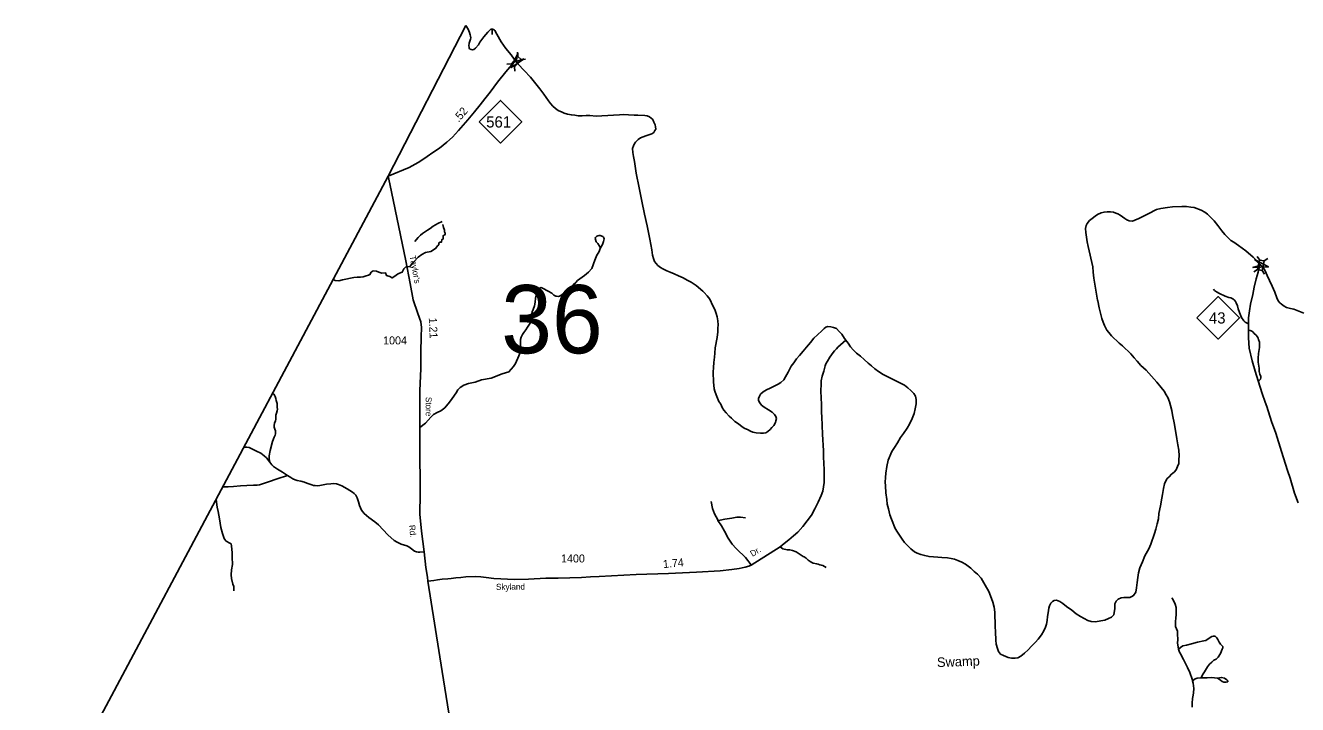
# Model space of a CAD drawing. Extents: x 2220236 to 2384410, y 720751 to 894131.
# Drawn here: x 2286237 to 2306111, y 883523 to 894131 of the extents above; entities that cross this region are included whole.
import ezdxf

# ---------------------------------------------------------------- set-up
doc = ezdxf.new("R2010")
doc.units = 0
doc.layers.add('Default', color=7, linetype='Continuous')

msp = doc.modelspace()

# ---------------------------------------------------------------- linework, layer by layer
at = {"layer": 'Default'}
for p, q in [((2293927, 893645), (2293923, 893714)), ((2293979, 893599), (2294048, 893604)), ((2293758, 893528), (2293827, 893532)), ((2293884, 893417), (2293880, 893486)), ((2305520, 890467), (2305482, 890524)), ((2305587, 890452), (2305645, 890490)), ((2305430, 890281), (2305488, 890319)), ((2305595, 890246), (2305557, 890304))]:
    msp.add_line(p, q, dxfattribs=at)
for points in [[(2293118, 894131), (2291904, 891776), (2258822, 829665), (2255410, 823324), (2242089, 797599), (2231460, 775981), (2225011, 762953), (2220576, 753519)], [(2293118, 894131), (2293153, 894075), (2293154, 894072), (2293173, 894022), (2293187, 893986), (2293192, 893962), (2293194, 893936), (2293190, 893918), (2293170, 893854), (2293165, 893814), (2293167, 893790), (2293169, 893774), (2293177, 893764), (2293199, 893754), (2293223, 893748), (2293241, 893755), (2293267, 893775), (2293313, 893827), (2293338, 893869), (2293398, 893956), (2293459, 894028), (2293492, 894057), (2293510, 894071), (2293522, 894073), (2293534, 894073), (2293550, 894069), (2293566, 894058), (2293572, 894050), (2293601, 893994), (2293670, 893877), (2293743, 893773), (2293824, 893670), (2293873, 893605), (2293937, 893527), (2294030, 893426), (2294125, 893325), (2294168, 893271), (2294275, 893141), (2294338, 893057), (2294370, 893004), (2294407, 892952), (2294441, 892912), (2294477, 892873), (2294517, 892835), (2294560, 892805), (2294620, 892776), (2294656, 892762), (2294706, 892747), (2294767, 892733), (2294822, 892728), (2294870, 892722), (2294934, 892721), (2294998, 892723), (2295056, 892726), (2295153, 892713)], [(2293529, 893988), (2293528, 894073)], [(2291904, 891776), (2292230, 891914), (2292373, 891991), (2292444, 892038), (2292513, 892085), (2292599, 892145), (2292707, 892216), (2292818, 892306), (2292908, 892388), (2293003, 892491), (2293146, 892658), (2293253, 892783), (2293339, 892890), (2293413, 892986), (2293499, 893091), (2293612, 893244), (2293743, 893406), (2293892, 893582)], [(2297953, 887927), (2297928, 887881), (2297900, 887850), (2297873, 887820), (2297835, 887790), (2297803, 887769), (2297763, 887761), (2297721, 887764), (2297655, 887770), (2297601, 887777), (2297563, 887795), (2297517, 887818), (2297477, 887836), (2297432, 887863), (2297376, 887907), (2297319, 887946), (2297267, 887997), (2297231, 888029), (2297182, 888081), (2297148, 888122), (2297123, 888166), (2297099, 888214), (2297072, 888259), (2297027, 888361), (2297008, 888421), (2296998, 888456), (2296993, 888514), (2296987, 888558), (2296983, 888714), (2296988, 888786), (2296994, 888868), (2297003, 888948), (2297006, 889014), (2297015, 889094), (2297045, 889257), (2297054, 889347), (2297056, 889403), (2297059, 889457), (2297055, 889515), (2297042, 889582), (2297027, 889630), (2297005, 889692), (2296976, 889752), (2296927, 889855), (2296890, 889907), (2296840, 889960), (2296820, 889980), (2296717, 890069), (2296638, 890122), (2296576, 890155), (2296512, 890191), (2296441, 890220), (2296371, 890253), (2296311, 890276), (2296258, 890296), (2296196, 890329), (2296156, 890349), (2296117, 890384), (2296089, 890414), (2296067, 890444), (2296049, 890490), (2296034, 890543), (2296021, 890625), (2295991, 890795), (2295949, 891000), (2295909, 891184), (2295867, 891385), (2295827, 891595), (2295780, 891826), (2295752, 892006), (2295737, 892086), (2295725, 892147), (2295722, 892211), (2295736, 892249), (2295741, 892269), (2295769, 892308), (2295783, 892326), (2295810, 892352), (2295848, 892377), (2295928, 892407), (2295976, 892424), (2296021, 892440), (2296053, 892459), (2296071, 892491), (2296085, 892513), (2296082, 892547), (2296074, 892581), (2296053, 892623), (2296039, 892661), (2296013, 892684), (2295989, 892704), (2295948, 892718), (2295912, 892725), (2295806, 892730), (2295748, 892729), (2295658, 892734), (2295580, 892738), (2295520, 892735), (2295424, 892732), (2295153, 892713)], [(2291904, 891776), (2291930, 891659), (2292179, 890457), (2292246, 890103), (2292294, 889846), (2292366, 889634), (2292415, 889504), (2292427, 889413), (2292421, 889267), (2292415, 889032), (2292412, 888772), (2292399, 888424), (2292399, 887849), (2292399, 887732), (2292397, 887468), (2292402, 886941), (2292402, 886815), (2292399, 886497), (2292425, 886231), (2292467, 885908), (2292490, 885666), (2292516, 885515), (2292523, 885450)], [(2305834, 889797), (2305810, 889829), (2305787, 889876), (2305754, 889964), (2305717, 890057), (2305672, 890145), (2305636, 890225), (2305603, 890298), (2305572, 890350), (2305534, 890391), (2305479, 890451), (2305417, 890510), (2305302, 890609), (2305191, 890696), (2305116, 890745), (2305070, 890774), (2305015, 890822), (2304973, 890865), (2304930, 890921), (2304867, 891004), (2304811, 891079), (2304752, 891139), (2304706, 891182), (2304661, 891216), (2304603, 891247), (2304496, 891288), (2304443, 891295), (2304378, 891303), (2304305, 891304), (2304158, 891298), (2304081, 891287), (2303977, 891272), (2303909, 891254), (2303776, 891190), (2303704, 891151), (2303629, 891117), (2303571, 891092), (2303531, 891074), (2303479, 891079), (2303443, 891097), (2303411, 891114), (2303377, 891144), (2303340, 891169), (2303304, 891191), (2303270, 891201), (2303234, 891216), (2303188, 891222), (2303136, 891221), (2303088, 891217), (2303042, 891202), (2302986, 891176), (2302947, 891153), (2302901, 891117), (2302859, 891082), (2302826, 891040), (2302808, 891004), (2302797, 890962), (2302801, 890898), (2302812, 890826), (2302825, 890752), (2302842, 890678), (2302911, 890359), (2302920, 890275), (2302929, 890185), (2302974, 889900), (2302985, 889842), (2302991, 889828), (2303012, 889721), (2303035, 889635), (2303056, 889553), (2303076, 889499), (2303093, 889445), (2303132, 889374), (2303162, 889334), (2303207, 889281), (2303324, 889170), (2303374, 889127), (2303504, 889000), (2303558, 888941), (2303607, 888885), (2303665, 888822), (2303744, 888749), (2303912, 888561), (2303983, 888475), (2304026, 888420), (2304056, 888364), (2304083, 888321), (2304111, 888251), (2304128, 888195), (2304145, 888115), (2304158, 888047), (2304189, 887896), (2304224, 887674), (2304239, 887581), (2304255, 887499), (2304262, 887407), (2304259, 887349), (2304254, 887291), (2304238, 887243), (2304217, 887192)], [(2292756, 891020), (2292770, 890976), (2292781, 890951), (2292786, 890932), (2292783, 890907), (2292792, 890888), (2292796, 890873), (2292783, 890858), (2292765, 890851), (2292761, 890824), (2292763, 890795), (2292740, 890786), (2292735, 890744), (2292716, 890748), (2292695, 890735), (2292693, 890706), (2292672, 890688), (2292651, 890652), (2292627, 890636), (2292568, 890602), (2292485, 890585), (2292432, 890553), (2292374, 890512), (2292304, 890440), (2292240, 890364), (2292176, 890353), (2292146, 890332), (2292123, 890279), (2292083, 890260), (2292051, 890246), (2292009, 890214), (2291968, 890188), (2291930, 890211), (2291879, 890224), (2291861, 890269), (2291806, 890260), (2291756, 890275), (2291724, 890294), (2291669, 890296), (2291637, 890277), (2291618, 890241), (2291596, 890229), (2291558, 890220), (2291514, 890207), (2291471, 890201), (2291420, 890197), (2291368, 890193), (2291190, 890156), (2291132, 890144), (2291077, 890149), (2291065, 890155), (2291045, 890164)], [(2292749, 891068), (2292678, 891038), (2292606, 890996), (2292559, 890962), (2292519, 890934), (2292489, 890911), (2292442, 890883), (2292410, 890858), (2292372, 890820), (2292340, 890782), (2292322, 890754)], [(2295222, 890655), (2295250, 890712), (2295267, 890757), (2295278, 890798), (2295275, 890815), (2295267, 890826), (2295258, 890833), (2295218, 890850), (2295198, 890852), (2295177, 890845), (2295166, 890839), (2295153, 890830), (2295145, 890820), (2295140, 890805), (2295143, 890788), (2295155, 890753), (2295178, 890725), (2295205, 890685), (2295222, 890655)], [(2292399, 887849), (2292489, 887920), (2292568, 888012), (2292611, 888053), (2292669, 888083), (2292725, 888111), (2292787, 888160), (2292864, 888248), (2292903, 888304), (2292967, 888392), (2292993, 888437), (2293031, 888475), (2293087, 888514), (2293160, 888537), (2293261, 888559), (2293363, 888598), (2293513, 888622), (2293685, 888687), (2293790, 888722), (2293860, 888806), (2293895, 888850), (2293943, 888973), (2293955, 888999), (2293970, 889047), (2293972, 889080), (2293973, 889112), (2293970, 889161), (2293970, 889203), (2293972, 889224), (2293983, 889261), (2294001, 889303), (2294025, 889337), (2294054, 889378), (2294082, 889418), (2294121, 889481), (2294143, 889523), (2294152, 889571), (2294143, 889606), (2294154, 889657), (2294169, 889696), (2294191, 889754), (2294202, 889807), (2294206, 889873), (2294215, 889917), (2294232, 889949), (2294244, 889977), (2294257, 890002), (2294268, 890020), (2294281, 890033), (2294296, 890037), (2294317, 890028), (2294403, 889981), (2294459, 889947), (2294491, 889919), (2294523, 889904), (2294536, 889900), (2294564, 889897), (2294581, 889904), (2294602, 889912), (2294641, 889942), (2294716, 890009), (2294795, 890078), (2294838, 890118), (2294860, 890146), (2294969, 890228), (2295033, 890279), (2295088, 890335), (2295134, 890466), (2295163, 890542), (2295195, 890592), (2295222, 890655)], [(2306120, 886675), (2306066, 886824), (2305994, 887059), (2305954, 887177), (2305859, 887476), (2305770, 887765), (2305704, 887944), (2305632, 888181), (2305607, 888245), (2305559, 888384), (2305497, 888580), (2305450, 888733), (2305401, 888890), (2305356, 889091), (2305347, 889253), (2305343, 889369), (2305345, 889463), (2305347, 889564), (2305362, 889671), (2305378, 889776), (2305414, 889931), (2305434, 890042), (2305467, 890172), (2305495, 890280), (2305507, 890329), (2305516, 890360), (2305525, 890401)], [(2304796, 890012), (2304816, 889990), (2304843, 889972), (2304893, 889943), (2304979, 889902), (2305040, 889882), (2305069, 889875), (2305102, 889859), (2305126, 889839), (2305140, 889819), (2305150, 889799), (2305171, 889754), (2305183, 889706), (2305204, 889647), (2305234, 889571), (2305271, 889517), (2305293, 889499), (2305332, 889478), (2305345, 889463)], [(2306208, 889639), (2306105, 889680), (2306055, 889697), (2306001, 889711), (2305939, 889726), (2305903, 889744), (2305862, 889777), (2305834, 889797)], [(2300555, 885821), (2300491, 885825), (2300423, 885830), (2300355, 885835), (2300287, 885851), (2300227, 885866), (2300169, 885887), (2300128, 885909), (2300072, 885958), (2300019, 886010), (2299973, 886055), (2299932, 886109), (2299859, 886214), (2299826, 886274), (2299769, 886421), (2299742, 886487), (2299719, 886582), (2299702, 886652), (2299694, 886724), (2299679, 886830), (2299673, 886938), (2299671, 886996), (2299674, 887068), (2299677, 887136), (2299692, 887244), (2299715, 887340), (2299775, 887475), (2299815, 887539), (2299860, 887614), (2299909, 887694), (2299956, 887756), (2300010, 887841), (2300051, 887905), (2300092, 887992), (2300119, 888070), (2300136, 888144), (2300151, 888220), (2300155, 888286), (2300144, 888340), (2300114, 888384), (2300069, 888431), (2300025, 888469), (2299968, 888514), (2299916, 888540), (2299866, 888567), (2299803, 888594), (2299733, 888630), (2299639, 888679), (2299562, 888726), (2299508, 888769), (2299455, 888815), (2299401, 888858), (2299338, 888915), (2299282, 888963), (2299219, 889014), (2299167, 889062), (2299128, 889111), (2299091, 889171), (2299035, 889242), (2298992, 889307), (2298952, 889353), (2298907, 889397), (2298859, 889414), (2298817, 889424), (2298775, 889427), (2298743, 889419), (2298717, 889396), (2298680, 889360), (2298610, 889299), (2298555, 889247), (2298502, 889180), (2298442, 889106), (2298389, 889043), (2298328, 888975), (2298285, 888922), (2298239, 888860), (2298202, 888811), (2298151, 888717), (2298113, 888644), (2298084, 888596), (2298036, 888556), (2297995, 888527), (2297945, 888501), (2297874, 888464), (2297814, 888439), (2297760, 888409), (2297723, 888370), (2297703, 888338), (2297689, 888302), (2297690, 888272), (2297708, 888236), (2297738, 888202), (2297779, 888169), (2297845, 888128), (2297902, 888092), (2297942, 888053), (2297962, 888025), (2297969, 887991), (2297961, 887955), (2297953, 887927)], [(2292523, 885450), (2292616, 885462), (2292676, 885472), (2292749, 885482), (2292836, 885487), (2292887, 885490), (2292963, 885501), (2293041, 885508), (2293117, 885517), (2293267, 885526), (2293354, 885517), (2293433, 885507), (2293554, 885495), (2293877, 885476), (2294095, 885484), (2294368, 885498), (2294562, 885500), (2294922, 885510), (2295064, 885517), (2295199, 885522), (2295776, 885553), (2296284, 885573), (2296720, 885591), (2297089, 885614), (2297275, 885632), (2297390, 885650), (2297479, 885667), (2297540, 885683), (2297575, 885700), (2298027, 885988), (2298092, 886041), (2298162, 886094), (2298238, 886158), (2298303, 886216), (2298384, 886303), (2298517, 886481), (2298571, 886580), (2298624, 886686), (2298667, 886788), (2298695, 886859), (2298715, 886991), (2298718, 887169), (2298712, 887317), (2298707, 887367), (2298704, 887489), (2298691, 887749), (2298680, 888016), (2298675, 888084), (2298672, 888125), (2298672, 888211), (2298662, 888420), (2298667, 888534), (2298670, 888580), (2298685, 888651), (2298708, 888732), (2298721, 888773), (2298730, 888813), (2298743, 888845), (2298765, 888885), (2298804, 888952), (2298857, 889022), (2298879, 889048), (2298910, 889081), (2298930, 889105), (2299056, 889216)], [(2305343, 889369), (2305371, 889368), (2305385, 889362), (2305399, 889354), (2305415, 889343), (2305435, 889321), (2305464, 889295), (2305478, 889275), (2305494, 889247), (2305502, 889227), (2305517, 889184), (2305519, 889158), (2305516, 889102), (2305508, 889038), (2305503, 889008), (2305498, 888932), (2305498, 888870), (2305511, 888776), (2305514, 888726), (2305522, 888686), (2305528, 888668), (2305537, 888654), (2305539, 888642), (2305539, 888626), (2305531, 888606), (2305519, 888592), (2305511, 888584), (2305497, 888580)], [(2290056, 887311), (2290044, 887360), (2290043, 887411), (2290059, 887491), (2290095, 887632), (2290122, 887698), (2290138, 887732), (2290141, 887753), (2290141, 887770), (2290141, 887797), (2290133, 887825), (2290124, 887854), (2290121, 887882), (2290126, 887919), (2290141, 887956), (2290147, 887983), (2290150, 888011), (2290151, 888044), (2290157, 888073), (2290169, 888111), (2290174, 888137), (2290171, 888162), (2290169, 888224), (2290155, 888271), (2290149, 888304), (2290139, 888335), (2290130, 888354), (2290116, 888374), (2290100, 888390)], [(2290056, 887311), (2290001, 887379), (2289968, 887408), (2289917, 887449), (2289848, 887484), (2289784, 887515), (2289733, 887538), (2289696, 887544), (2289676, 887545), (2289649, 887543)], [(2290329, 887103), (2290255, 887155), (2290176, 887200), (2290111, 887242), (2290084, 887267), (2290070, 887289), (2290056, 887311)], [(2290329, 887103), (2290170, 887048), (2290034, 887003), (2289927, 886964), (2289895, 886955), (2289858, 886952), (2289799, 886949), (2289698, 886947), (2289599, 886938), (2289486, 886930), (2289405, 886925), (2289319, 886923)], [(2292467, 885908), (2292396, 885902), (2292371, 885904), (2292346, 885910), (2292314, 885922), (2292267, 885955), (2292226, 885985), (2292195, 886001), (2292106, 886030), (2292046, 886059), (2291996, 886087), (2291896, 886175), (2291824, 886254), (2291752, 886329), (2291696, 886376), (2291604, 886443), (2291531, 886508), (2291506, 886536), (2291485, 886561), (2291469, 886594), (2291456, 886635), (2291438, 886692), (2291419, 886755), (2291398, 886793), (2291374, 886819), (2291345, 886841), (2291265, 886892), (2291181, 886938), (2291127, 886961), (2291097, 886969), (2291056, 886975), (2291010, 886973), (2290941, 886964), (2290834, 886947), (2290796, 886941), (2290764, 886943), (2290739, 886945), (2290710, 886953), (2290678, 886964), (2290633, 886982), (2290599, 886996), (2290537, 887011), (2290484, 887024), (2290451, 887036), (2290415, 887051), (2290382, 887071), (2290329, 887103)], [(2304217, 887192), (2304181, 887152), (2304142, 887124), (2304106, 887083), (2304070, 887049), (2304035, 886973), (2304016, 886898), (2303999, 886804), (2303990, 886746), (2303969, 886630), (2303946, 886510), (2303937, 886422), (2303918, 886344), (2303897, 886265), (2303874, 886193), (2303820, 886029), (2303788, 885958), (2303725, 885844), (2303687, 885755), (2303649, 885659), (2303628, 885579), (2303617, 885509), (2303604, 885432), (2303597, 885348), (2303584, 885278), (2303550, 885226), (2303520, 885212), (2303489, 885197), (2303451, 885195), (2303399, 885194), (2303357, 885190), (2303309, 885171), (2303279, 885141), (2303256, 885095), (2303254, 885057), (2303254, 885021), (2303245, 884963), (2303240, 884927), (2303204, 884886), (2303158, 884866), (2303102, 884843), (2303037, 884829), (2302955, 884818), (2302887, 884821), (2302837, 884836), (2302780, 884866), (2302720, 884899), (2302652, 884942), (2302583, 884996), (2302504, 885053), (2302446, 885100), (2302398, 885132), (2302347, 885153), (2302311, 885149), (2302284, 885134), (2302256, 885108), (2302236, 885064), (2302227, 885030), (2302214, 884958), (2302206, 884898), (2302199, 884834), (2302190, 884777), (2302174, 884733), (2302147, 884677), (2302113, 884615), (2302058, 884546), (2302015, 884496), (2301957, 884433), (2301900, 884377), (2301843, 884324), (2301789, 884281), (2301743, 884253), (2301700, 884249), (2301643, 884250), (2301589, 884259), (2301519, 884291), (2301471, 884312), (2301438, 884350), (2301426, 884397), (2301405, 884469), (2301399, 884531), (2301391, 884659), (2301388, 884743), (2301380, 884969), (2301373, 885043), (2301350, 885122), (2301331, 885182), (2301290, 885288), (2301233, 885389), (2301166, 885498), (2301110, 885560), (2301061, 885603), (2301005, 885654), (2300926, 885716), (2300868, 885747), (2300805, 885774), (2300751, 885792), (2300701, 885803), (2300641, 885816), (2300555, 885821)], [(2289215, 886728), (2289233, 886605), (2289249, 886539), (2289271, 886427), (2289292, 886289), (2289313, 886195), (2289334, 886131), (2289347, 886105), (2289373, 886078), (2289432, 886046), (2289451, 886032), (2289458, 886003), (2289469, 885892), (2289469, 885825), (2289471, 885710), (2289457, 885630), (2289450, 885551), (2289455, 885495), (2289478, 885403), (2289490, 885366), (2289491, 885302)], [(2296950, 886697), (2296971, 886587), (2297004, 886504), (2297052, 886409), (2297054, 886397)], [(2297489, 886440), (2297410, 886453), (2297349, 886448), (2297275, 886435), (2297164, 886420), (2297090, 886404), (2297054, 886397)], [(2297054, 886397), (2297110, 886313), (2297159, 886232), (2297214, 886120), (2297278, 886031), (2297341, 885962), (2297392, 885909), (2297443, 885863), (2297484, 885820), (2297524, 885774), (2297555, 885731), (2297575, 885700)], [(2298027, 885988), (2298068, 885955), (2298139, 885942), (2298177, 885942), (2298223, 885929), (2298279, 885911), (2298341, 885868), (2298387, 885838), (2298403, 885831), (2298432, 885812), (2298463, 885781), (2298497, 885759), (2298523, 885742), (2298545, 885732), (2298599, 885719), (2298621, 885717), (2298647, 885707), (2298669, 885703), (2298693, 885696), (2298747, 885662)], [(2292523, 885450), (2292745, 884038), (2292937, 882869)], [(2304146, 885190), (2304163, 885172), (2304200, 885091), (2304213, 885042), (2304213, 885012), (2304213, 884984), (2304215, 884926), (2304210, 884880), (2304203, 884814), (2304203, 884745), (2304233, 884671), (2304233, 884601), (2304239, 884560), (2304242, 884532), (2304238, 884486), (2304251, 884387)], [(2304251, 884387), (2304285, 884417), (2304321, 884440), (2304374, 884453), (2304455, 884471), (2304547, 884496), (2304648, 884519), (2304676, 884526), (2304732, 884560), (2304773, 884585), (2304796, 884593), (2304813, 884590), (2304831, 884585), (2304849, 884565), (2304867, 884539), (2304887, 884499), (2304907, 884468), (2304928, 884445), (2304945, 884430), (2304945, 884412), (2304935, 884387), (2304905, 884321), (2304872, 884265), (2304839, 884234), (2304803, 884216), (2304773, 884183), (2304735, 884153), (2304702, 884115), (2304658, 884033), (2304625, 883988), (2304605, 883942)], [(2304251, 884387), (2304269, 884341), (2304294, 884298), (2304309, 884262), (2304327, 884227), (2304368, 884155), (2304393, 884100), (2304426, 884026), (2304464, 883919), (2304471, 883894)], [(2304471, 883894), (2304481, 883856), (2304489, 883776), (2304486, 883708), (2304479, 883670), (2304471, 883620), (2304466, 883546), (2304465, 883484)], [(2304605, 883942), (2304542, 883937), (2304511, 883924), (2304471, 883894)], [(2304862, 883937), (2304768, 883944), (2304699, 883942), (2304605, 883942)], [(2304862, 883937), (2304925, 883947), (2304968, 883937), (2305006, 883911), (2305024, 883894), (2305024, 883883), (2305017, 883878), (2304991, 883873), (2304961, 883873), (2304935, 883881), (2304905, 883904), (2304862, 883937)]]:
    msp.add_lwpolyline(points, dxfattribs=at)
for points in [[(2294026, 893612), (2293825, 893474), (2293930, 893694), (2293904, 893567)], [(2293827, 893532), (2293927, 893645), (2293980, 893599), (2293880, 893486)], [(2293326, 892627), (2293659, 892960), (2293992, 892627), (2293659, 892294)], [(2305441, 890474), (2305657, 890360), (2305413, 890351), (2305538, 890387)], [(2305488, 890319), (2305519, 890467), (2305588, 890452), (2305557, 890304)], [(2304539, 889564), (2304872, 889897), (2305205, 889564), (2304872, 889231)]]:
    msp.add_lwpolyline(points, close=True, dxfattribs=at)

# ---------------------------------------------------------------- texts
for s, height, rotation, p in [('.52', 125, 49.2546, (2293005, 892612)), ("Taylor's", 95, 280.7406, (2292237, 890527)), ('1.21', 125, 272.6009, (2292538, 889565)), ('Store', 95, 270.0494, (2292490, 888329)), ('Rd.', 95, 276.1622, (2292229, 886324)), ('1.74', 125, 5.4435, (2296203, 885654)), ('Dr.', 95, 31.2544, (2297595, 885830)), ('Skyland', 95, 0.5901, (2293589, 885314)), ('Swamp', 150, 2.1441, (2300481, 884108))]:
    msp.add_text(s, height=height, rotation=rotation, dxfattribs=at).set_placement(p)
for s, height, p in [('561', 175, (2293435, 892537)), ('36', 1066.3, (2293670, 889010)), ('43', 175, (2304726, 889475)), ('1004', 125, (2291825, 889149)), ('1400', 125, (2294605, 885743))]:
    msp.add_text(s, height=height, dxfattribs=at).set_placement(p)

doc.saveas('drawing.dxf')
